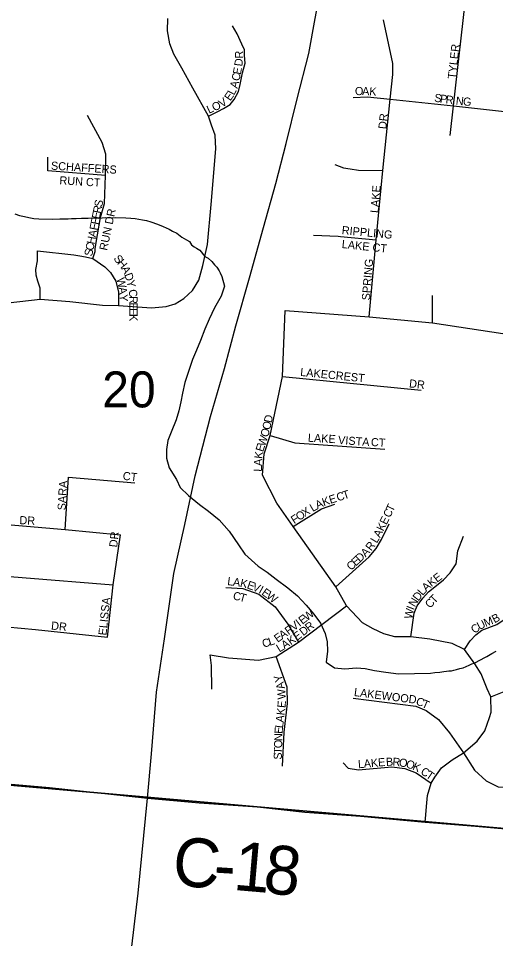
# Model space of a CAD drawing. Extents: x 1310247 to 1552180, y 377264 to 706493.
# Drawn here: x 1400913 to 1403845, y 511975 to 517629 of the extents above; entities that cross this region are included whole.
import ezdxf

# ---------------------------------------------------------------- set-up
doc = ezdxf.new("R2010")
doc.units = 0
for name, color, linetype in [('GM_X_County_Road', 7, 'Continuous'), ('GM_X_County_Road_Text', 7, 'Continuous'), ('GM_X_Minor_River', 7, 'Continuous'), ('GM_X_Section', 7, 'Continuous'), ('GM_X_Section_Text', 7, 'Continuous'), ('GM_X_State_Route', 7, 'Continuous'), ('GM_X_Township_Road', 7, 'Continuous'), ('GM_X_Township_ROW', 7, 'Continuous'), ('GM_X_Township_Subdivision', 7, 'Continuous'), ('GM_X_Township_Subdivision_Text', 7, 'Continuous')]:
    doc.layers.add(name, color=color, linetype=linetype)

msp = doc.modelspace()

# ---------------------------------------------------------------- linework, layer by layer
at = {"layer": 'GM_X_County_Road'}
msp.add_lwpolyline([(1401705.8, 512838.3), (1402023.3, 512809.8), (1402381.5, 512785.5), (1402672.2, 512752.6), (1403014.8, 512726.7), (1403301.8, 512699.8), (1403413.1, 512691.3), (1403721.6, 512664.9), (1404044.3, 512637), (1404449.7, 512596.1), (1404644.1, 512578), (1404819, 512561.4), (1404988.8, 512544.2), (1405404.5, 512500.5), (1405705.2, 512472.4), (1406134.8, 512442.5), (1406553.1, 512408.9), (1406816.1, 512376.1), (1407137.3, 512348.6), (1407479.1, 512321.1), (1407690.2, 512302.7), (1407986.1, 512275.2), (1408339.4, 512240.8), (1408468.1, 512232.3)], dxfattribs=at)
at = {"layer": 'GM_X_Minor_River'}
for points in [[(1400891.6, 516427.3), (1400919.4, 516418.6), (1400949.3, 516411.8), (1400977.2, 516405.1), (1401007.2, 516400.3), (1401037.2, 516397.6), (1401123.3, 516395.4), (1401167.4, 516398.3), (1401217.5, 516397), (1401239.6, 516398.5), (1401267.7, 516399.8), (1401299.8, 516400.9), (1401321.8, 516400.4), (1401341.9, 516401.9), (1401376, 516403), (1401406, 516402.2), (1401448.2, 516405.2), (1401482.3, 516404.3), (1401512.3, 516405.5), (1401572.4, 516404), (1401604.4, 516401.2), (1401630.4, 516398.5), (1401652.4, 516396), (1401674.3, 516391.4), (1401700.3, 516386.8), (1401726.1, 516378.1), (1401767.9, 516365), (1401801.6, 516350.2)], [(1401801.6, 516350.2), (1401839.3, 516333.2), (1401859, 516320.7), (1401886.8, 516310), (1401916.3, 516285.3), (1401932.1, 516276.9), (1401945.9, 516268.5), (1401963.7, 516258.1), (1401977.3, 516237.7), (1401993, 516225.3), (1402006.8, 516217), (1402028.6, 516204.4), (1402057.7, 516165.7), (1402079.5, 516155.1), (1402101.1, 516134.6), (1402118.6, 516114.1), (1402132.3, 516099.8), (1402145.8, 516077.4), (1402153.5, 516065.2), (1402163, 516043)], [(1402163, 516043), (1402179.8, 515984.3), (1402157.9, 515922.8), (1402117.6, 515849.9), (1402085.4, 515780.8), (1402059.4, 515719.4), (1402031.2, 515650.1), (1402007.3, 515590.8), (1401983.5, 515533.4), (1401959.4, 515466), (1401935, 515392.5), (1401921, 515326.8), (1401911.3, 515273), (1401899.5, 515217.2), (1401881.7, 515161.7), (1401851.3, 515086.5), (1401831.7, 515034.9), (1401822, 514981.1), (1401822.3, 514927), (1401838.5, 514868.3), (1401884.3, 514796.8), (1401906.7, 514746), (1401957.3, 514698.3), (1402025.6, 514642), (1402080.4, 514602.2), (1402146.7, 514548), (1402208.6, 514478), (1402266, 514394), (1402304.2, 514336.7), (1402386, 514264), (1402440.9, 514226.2), (1402497.6, 514184.3), (1402568, 514130), (1402628.5, 514082), (1402680.8, 514024.2), (1402729.1, 513968.6), (1402769.4, 513913.2), (1402797.4, 513850.2), (1402809.8, 513797.7), (1402812, 513741.5), (1402803.9, 513673.6), (1402854.8, 513638), (1402918.7, 513632), (1402990.9, 513637.7), (1403042.9, 513634.1), (1403100.6, 513622.3), (1403170.3, 513612.1), (1403248.1, 513601.6), (1403445.2, 513605.5)], [(1403445.2, 513605.5), (1403471.4, 513609), (1403503.5, 513612.4), (1403527.6, 513615.9), (1403543.7, 513617.6), (1403557.8, 513619.3), (1403573.9, 513621), (1403588, 513624.7), (1403604.1, 513628.4), (1403626.3, 513634), (1403646.4, 513639.6), (1403682.8, 513654.9), (1403699, 513662.6), (1403713.1, 513668.3), (1403757.7, 513689.5), (1403775.9, 513699.2), (1403792.1, 513708.9), (1403822.6, 513726.3), (1403848.9, 513741.8)]]:
    msp.add_lwpolyline(points, dxfattribs=at)
at = {"layer": 'GM_X_Section'}
for points in [[(1399715, 518763.5), (1405004.4, 518248.1), (1404461.2, 512601.7), (1399128.9, 513068.6)], [(1399128.9, 513068.6), (1404461.2, 512601.7), (1404092.3, 509111.6), (1403401, 509422.4), (1398704.7, 508684.1)]]:
    msp.add_lwpolyline(points, close=True, dxfattribs=at)
at = {"layer": 'GM_X_State_Route'}
for points in [[(1401705.8, 512838.3), (1401730.9, 513109.3), (1401760.6, 513488.9), (1401809.8, 513816.6), (1401868, 514218.3), (1401935.5, 514520), (1401999.7, 514817.4), (1402093.8, 515183), (1402178.4, 515477.7), (1402248, 515739.7), (1402332.5, 516035.7), (1402419.9, 516344), (1402493.8, 516614.1), (1402557.6, 516859.7), (1402625.9, 517135.3), (1402698.2, 517413.6), (1402736.4, 517627.8), (1402806, 517994.8), (1402856.4, 518305.9), (1402877.7, 518443.7), (1402893.3, 518622.4), (1402915.1, 518854.3), (1402945.1, 519153.1), (1402970.3, 519411.7)], [(1401512.6, 511102.1), (1401556.2, 511483.9), (1401578.7, 511665.4), (1401585, 511718.9), (1401649, 512253.9), (1401705.8, 512838.3)]]:
    msp.add_lwpolyline(points, dxfattribs=at)
at = {"layer": 'GM_X_Township_Road'}
msp.add_lwpolyline([(1400844.9, 512926.6), (1401104.5, 512904.1), (1401349.3, 512877.2), (1401705.8, 512838.3)], dxfattribs=at)
at = {"layer": 'GM_X_Township_ROW'}
for points in [[(1402856.8, 516730.7), (1402910.5, 516710.8), (1402952.5, 516704.4)], [(1402725.4, 516296.5), (1402878.7, 516290.5), (1402891.2, 516289.4)]]:
    msp.add_lwpolyline(points, dxfattribs=at)
at = {"layer": 'GM_X_Township_Subdivision'}
for points in [[(1403565.7, 516910), (1403586.2, 517090.6), (1403705.5, 518141.4)], [(1400775, 515872.9), (1401046, 515903.1), (1401229.5, 515889.1), (1401430.3, 515867.5), (1401528.6, 515865.3), (1401730.7, 515850.3), (1401820.1, 515858.9), (1401876.2, 515875.1), (1401930.2, 515907.5), (1401983.1, 515957.1), (1402022, 516020.8), (1402045.8, 516110.4), (1402074.9, 516240), (1402096.5, 516484.6), (1402126.2, 516827.9), (1402122, 516912.3), (1402100.4, 516972.9), (1402080.9, 517028), (1401984, 517199.5), (1401917, 517322.8), (1401867.6, 517408.6), (1401842.5, 517472.7), (1401829.2, 517551.5), (1401830.6, 517628.9)], [(1403067.9, 515794.6), (1403111.7, 516268.6), (1403151.5, 516694.9), (1403197.8, 517132.1), (1403213.2, 517284.4), (1403213.2, 517352.2), (1403155.5, 517619.1)], [(1402080.9, 517028), (1402137.6, 517056.8), (1402174.1, 517075.4), (1402214.6, 517100.5), (1402238.1, 517130.5), (1402264.8, 517179.1), (1402275.3, 517223.6), (1402290.7, 517294.9), (1402305.3, 517353.2), (1402302.9, 517400.2), (1402302.9, 517435), (1402286.7, 517469.8), (1402256.7, 517533.8), (1402229.2, 517583.2)], [(1402970.3, 517143), (1403057.9, 517147), (1403197.8, 517132.1), (1403586.2, 517090.6), (1403991.7, 517047.4), (1404166.7, 517026.4), (1404249, 517029.3), (1404360.5, 517048.4), (1404442.8, 517079)], [(1401369.9, 516153.6), (1401383.5, 516196.2), (1401385.2, 516215.2), (1401397.9, 516298.3), (1401417.1, 516405.5), (1401442.2, 516492.1), (1401447.9, 516664), (1401450.2, 516793.8), (1401427.4, 516865.6), (1401336.3, 517031.8)], [(1401447.9, 516664), (1401093.8, 516691.4), (1401093.8, 516775.6)], [(1402952.5, 516704.4), (1403002.1, 516696.9), (1403151.5, 516694.9)], [(1402891.2, 516289.4), (1403111.7, 516268.6)], [(1401046, 515903.1), (1401046, 515971.1), (1401032, 516014.6), (1401022.2, 516052.1), (1401020, 516086.7), (1401029.2, 516139.6), (1401029.2, 516200), (1401254.3, 516175.2), (1401291.1, 516169.8), (1401324.5, 516163.3), (1401369.9, 516153.6), (1401443.1, 516103.2), (1401478.9, 516068.3), (1401511.3, 516014.4), (1401527.5, 515946.3), (1401528.6, 515865.3)], [(1403458.2, 515758.7), (1403458.2, 515926.9)], [(1403413.1, 512691.3), (1403415.9, 512735.3), (1403421.5, 512787.6), (1403427.1, 512854.8), (1403449.5, 512929.6), (1403471.9, 512966), (1403513, 513023.9), (1403578.4, 513074.3), (1403647.5, 513115.4), (1403731.5, 513188.2), (1403780, 513251.7), (1403808.1, 513333.9), (1403818.3, 513366.3), (1403815.5, 513460.9), (1403793.1, 513509.5), (1403755.8, 513601), (1403718.4, 513663.6), (1403654.9, 513751.4), (1403578.4, 513788.7), (1403442, 513814.9), (1403324.4, 513829.8), (1403225.4, 513829.8), (1403158.2, 513846.6), (1403092.8, 513878.4), (1403027.5, 513915.7), (1402928.5, 514019.9), (1402862.5, 514136.1), (1402601.9, 514507.9), (1402500.3, 514651.3), (1402412.7, 514822.6), (1402422.7, 514954.1), (1402460.5, 515065.6), (1402536.2, 515428.1), (1402552.1, 515834.4), (1403067.9, 515794.6), (1403458.2, 515758.7), (1403983.8, 515679.1)], [(1402536.2, 515428.1), (1403388.5, 515344.4)], [(1402460.5, 515065.6), (1402611.9, 515021.8), (1403165.4, 514981.9)], [(1401201, 514487.9), (1401220.9, 514810.6), (1401627.2, 514774.7)], [(1399277.5, 514631.3), (1399424.5, 514633.9), (1399743.9, 514614.1), (1400412.5, 514555.6), (1401201, 514487.9), (1401539.6, 514456)], [(1402601.9, 514507.9), (1402775.3, 514616.2), (1402856.8, 514643.3)], [(1402862.5, 514136.1), (1403067.8, 514321.3), (1403110.5, 514371.8), (1403144.4, 514428), (1403191.3, 514523.8)], [(1401459.9, 513826.6), (1401495.7, 514149.3), (1401539.6, 514456)], [(1403324.4, 513829.8), (1403344.9, 513973.6), (1403363.6, 514020.3), (1403399.1, 514067), (1403432.7, 514106.3), (1403483.1, 514145.5), (1403526.1, 514179.1), (1403565.3, 514222), (1403602.6, 514278.1), (1403613, 514356.9), (1403647.5, 514448.1)], [(1403654.9, 513751.4), (1403688.5, 513803.7), (1403724, 513841), (1403761.4, 513870.9), (1403852.9, 513904.5), (1403898.2, 513935.2), (1403950, 513992.3), (1403983.6, 514096.9), (1403998.5, 514231.4), (1403996.7, 514319.2), (1403968.1, 514383.5)], [(1403815.5, 513460.9), (1403991.1, 513530), (1404084.4, 513558.1), (1404147.9, 513569.2), (1404232, 513640.2), (1404295.4, 513712.3), (1404314, 513797), (1404344.9, 514129.2), (1404353.5, 514217.2), (1404360.2, 514274.5), (1404390.6, 514322.4)], [(1399747.4, 514288.7), (1400375.2, 514238.7), (1401495.7, 514149.3)], [(1402187.9, 514133.1), (1402292.7, 514125.3), (1402389.6, 514090.4), (1402490.5, 514012.8), (1402568.6, 513907.8), (1402633.8, 513796.8)], [(1402101.8, 513508.4), (1402100.1, 513653.4), (1402092.1, 513719.1), (1402204.4, 513699.7), (1402387.5, 513686.7), (1402495.8, 513709.1), (1402633.8, 513796.8), (1402928.5, 514019.9)], [(1399385, 513922.2), (1400364.6, 513840.8), (1400412.5, 513850.5), (1400462.6, 513879.2), (1400496.1, 513898.3), (1400575.8, 513914.3), (1401017.8, 513874.4), (1401459.9, 513826.6)], [(1402536.3, 513034.9), (1402546.9, 513243.5), (1402567.4, 513419.1), (1402563.5, 513520), (1402495.8, 513709.1)], [(1402969.6, 513451.6), (1403354.2, 513403), (1403417.8, 513376.9), (1403494.3, 513320.9), (1403561.6, 513238.7), (1403647.5, 513115.4), (1403716.5, 513010.8), (1403787.5, 512945.4), (1403862.2, 512908.1), (1404002.3, 512902.5), (1404114.3, 512898.7), (1404248.8, 512900.6)], [(1402908, 513054.7), (1402939.7, 513022.9), (1403003.2, 513011.7), (1403206.7, 513030.4), (1403287.1, 513021.1), (1403358, 512993.1), (1403449.5, 512929.6)]]:
    msp.add_lwpolyline(points, dxfattribs=at)

# ---------------------------------------------------------------- texts
at = {"layer": 'GM_X_County_Road_Text'}
for s, rotation, p in [('C', 354.8333, (1401851.8, 512305.1)), ('1', 355.0449, (1402227.8, 512274.9)), ('8', 353.2558, (1402409.4, 512259.2)), ('-', 356.5331, (1402106.9, 512282.2))]:
    msp.add_text(s, height=300, rotation=rotation, dxfattribs=at).set_placement(p)
at = {"layer": 'GM_X_Section_Text'}
msp.add_text('20', height=221, rotation=0, dxfattribs=at).set_placement((1401427.6, 515238.8))
at = {"layer": 'GM_X_Township_Subdivision_Text'}
for s, rotation, p in [('R', 90.0357, (1402293.8, 517382)), ('TYLER', 83.6582, (1403600.6, 517254.7)), ('D', 83.6952, (1402288.6, 517332.3)), ('E', 78.916, (1402278.6, 517280.2)), ('C', 78.4923, (1402270.6, 517241)), ('A', 75.1138, (1402258.6, 517195.4)), ('O', 359.9126, (1402980.8, 517157.5)), ('A', 358.7105, (1403024.5, 517157.4)), ('K', 355.7555, (1403067.8, 517156.5)), ('V', 33.3927, (1402163.1, 517079.3)), ('E', 55.3278, (1402214.7, 517118)), ('L', 62.9618, (1402238.5, 517153.2)), ('S', 351.8854, (1403466.1, 517117.8)), ('P', 351.9096, (1403501, 517112.8)), ('R', 351.9826, (1403535.9, 517107.8)), ('I', 353.1222, (1403576.2, 517102.2)), ('N', 354.2418, (1403599.1, 517099.4)), ('G', 354.474, (1403643.1, 517095)), ('L', 24.5977, (1402083.8, 517042.3)), ('O', 24.5962, (1402115.8, 517056.9)), ('DR', 83.9889, (1403173.8, 516946.6)), ('SCHAFFERS', 356.3315, (1401111.4, 516699.9)), ('RUN CT', 356.6312, (1401163.5, 516609.6)), ('LAKE', 85.364, (1403125.4, 516431.6)), ('R', 78.6567, (1401418.3, 516427.5)), ('S', 78.1247, (1401426, 516466.2)), ('E', 78.6686, (1401411.4, 516393)), ('RUN DR', 78.0537, (1401457.6, 516199.6)), ('F', 78.6552, (1401397.5, 516323.9)), ('F', 78.6744, (1401404.5, 516358.5)), ('RIPPLING', 354.5593, (1402898.1, 516303.8)), ('A', 78.6686, (1401388.9, 516280.8)), ('C', 78.6567, (1401372.4, 516198.8)), ('H', 78.6733, (1401380.2, 516237.7)), ('LAKE CT', 354.0934, (1402898.1, 516218.3)), ('S', 78.6686, (1401365.5, 516164.3)), ('S', 309.2039, (1401494.7, 516151.7)), ('H', 309.1926, (1401517, 516124.4)), ('SPRING', 85.3334, (1403072.6, 515894.8)), ('A', 296.3989, (1401543.2, 516092.8)), ('D', 290.07, (1401562.1, 516054.7)), ('W', 282.3766, (1401515.3, 516029.7)), ('Y', 282.0536, (1401576.7, 516015.2)), ('A', 278.3805, (1401527.4, 515974.7)), ('C', 280.1691, (1401588.6, 515959.6)), ('Y', 272.547, (1401533.7, 515932.6)), ('R', 270, (1401595.4, 515923)), ('E', 269.9956, (1401595.4, 515883.4)), ('E', 269.9956, (1401595.4, 515848.2)), ('K', 269.9928, (1401595.4, 515813)), ('LAKECREST', 354.2871, (1402642.9, 515432.6)), ('DR', 353.6638, (1403311.8, 515362.2)), ('D', 77.2777, (1402468.6, 515140.6)), ('O', 74.5349, (1402446.5, 515052.8)), ('O', 77.2026, (1402458.8, 515097.6)), ('W', 71.044, (1402426.9, 514995.5)), ('LAKE', 356.9077, (1402690.9, 515027.9)), ('VISTA', 355.8121, (1402875.9, 515014.6)), ('CT', 356.8219, (1403078.1, 515001.5)), ('E', 72.7486, (1402416.6, 514962.2)), ('K', 82.7801, (1402411.5, 514920.8)), ('A', 87.4858, (1402409.7, 514878)), ('CT', 353.2812, (1401551.9, 514794.6)), ('L', 87.4992, (1402408.2, 514842.8)), ('SARA', 86.9046, (1401202.6, 514605.4)), ('C', 17.6498, (1402876.2, 514660.5)), ('T', 17.6498, (1402914, 514672.5)), ('A', 25.3091, (1402750.7, 514612.4)), ('K', 20.2029, (1402789.4, 514630.8)), ('E', 17.6498, (1402830.1, 514645.8)), ('O', 32.9684, (1402637, 514540.4)), ('X', 32.9684, (1402673.9, 514564.3)), ('L', 30.4153, (1402721.4, 514595.2)), ('C', 63.8844, (1403196, 514557.2)), ('T', 63.8913, (1403213.4, 514592.7)), ('DR', 356.9887, (1400917.7, 514521.9)), ('F', 32.9684, (1402607.4, 514521.2)), ('E', 63.8748, (1403174.7, 514513.7)), ('K', 63.8782, (1403155.3, 514474.2)), ('DR', 83.6638, (1401519.4, 514377.1)), ('L', 59.186, (1403115.1, 514400.9)), ('A', 62.9437, (1403134.9, 514434.2)), ('R', 52.9959, (1403080.9, 514353.2)), ('E', 42.8233, (1402985.9, 514260.4)), ('D', 42.7971, (1403011.7, 514284.3)), ('A', 46.2897, (1403046.4, 514316.5)), ('C', 42.8014, (1402956.9, 514233.5)), ('E', 37.2087, (1403485.5, 514160.7)), ('L', 352.3819, (1402194.3, 514147.8)), ('A', 352.3947, (1402229.2, 514143.2)), ('K', 347.1725, (1402271.7, 514137.5)), ('E', 340.3296, (1402313.1, 514128.2)), ('V', 338.6573, (1402345.9, 514116.5)), ('A', 42.4104, (1403419.3, 514104.7)), ('K', 37.9737, (1403451, 514133.7)), ('C', 349.6213, (1402228.8, 514058.5)), ('T', 344.3136, (1402266.5, 514051.7)), ('I', 331.2256, (1402385.3, 514101.2)), ('E', 324.3242, (1402403.2, 514091.5)), ('W', 322.698, (1402431.5, 514071.2)), ('D', 52.6406, (1403370.7, 514045.2)), ('L', 48.1895, (1403396.7, 514079.4)), ('T', 46.1013, (1403469.2, 514030.5)), ('ELISSA', 83.9282, (1401453.4, 513835.9)), ('N', 59.6791, (1403349.4, 514008.6)), ('C', 49.5975, (1403444, 514001)), ('W', 37.5092, (1402685.6, 513924.3)), ('W', 78.9456, (1403332.1, 513936)), ('I', 68.9374, (1403342.4, 513990)), ('DR', 353.9832, (1401111.7, 513874.4)), ('V', 37.4911, (1402605.2, 513862.7)), ('I', 37.5296, (1402640.2, 513889.5)), ('E', 37.5036, (1402657.6, 513902.9)), ('R', 37.7378, (1402697.9, 513859.4)), ('U', 27.2444, (1403746.1, 513869.7)), ('M', 21.798, (1403784.1, 513889.3)), ('B', 28.7161, (1403839.1, 513911.7)), ('A', 33.8416, (1402534.1, 513812.5)), ('R', 36.6324, (1402572.8, 513838.6)), ('E', 36.8214, (1402623.8, 513802.7)), ('D', 37.7144, (1402663.1, 513832.4)), ('C', 39.3765, (1403717.8, 513846.1)), ('C', 17.9473, (1402419.5, 513761.1)), ('L', 17.9382, (1402457.2, 513773.3)), ('E', 36.2588, (1402506.2, 513792)), ('A', 32.8587, (1402547.7, 513751.5)), ('K', 34.9723, (1402586.4, 513776.5)), ('L', 31.5377, (1402516.7, 513732.4)), ('Y', 106.7182, (1402540.7, 513558.9)), ('A', 103.4553, (1402551.8, 513513.1)), ('W', 93.3087, (1402556.5, 513446.5)), ('LAKEWOOD', 352.8762, (1402973.1, 513465.8)), ('E', 85.386, (1402553.6, 513390.7)), ('C', 336.0696, (1403350.7, 513416.2)), ('T', 336.7497, (1403387.5, 513399.9)), ('K', 82.978, (1402548, 513344.7)), ('L', 83.0851, (1402538.4, 513266.1)), ('A', 82.978, (1402542.6, 513301)), ('E', 85.3918, (1402535.6, 513231.5)), ('O', 88.4808, (1402533.2, 513144.3)), ('N', 88.3388, (1402534.4, 513188.2)), ('T', 88.493, (1402532.3, 513109.1)), ('S', 88.4836, (1402531.4, 513073.9)), ('L', 4.8964, (1403001.9, 513021.4)), ('A', 4.8936, (1403037, 513024.4)), ('K', 4.8907, (1403080.8, 513028.2)), ('E', 4.8943, (1403124.7, 513032)), ('B', 2.162, (1403172.3, 513036.1)), ('R', 355.4048, (1403210.3, 513037.6)), ('O', 351.4557, (1403248.9, 513034.5)), ('O', 341.5063, (1403290.1, 513028.5)), ('K', 335.6691, (1403330.6, 513015)), ('C', 325.5084, (1403379.9, 512991.2)), ('T', 325.177, (1403412.5, 512968.8))]:
    msp.add_text(s, height=50, rotation=rotation, dxfattribs=at).set_placement(p)

doc.saveas('drawing.dxf')
